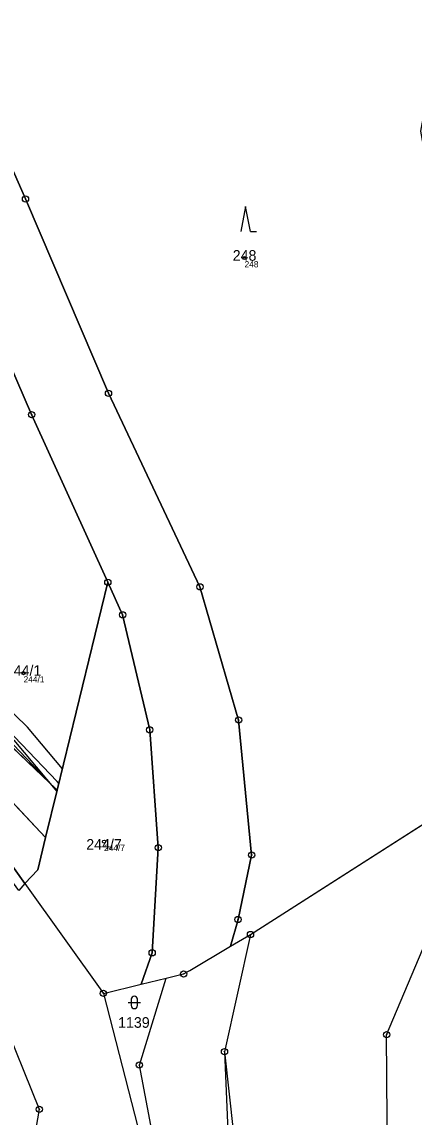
# Model space of a CAD drawing. Extents: x -644096 to -634268, y -1141430 to -1133463.
# Drawn here: x -638741.3 to -638678.6, y -1136781.2 to -1136606 of the extents above; entities that cross this region are included whole.
import ezdxf

# ---------------------------------------------------------------- set-up
doc = ezdxf.new("R2010")
doc.units = 0
for name, color, linetype in [('_CIVIL_CONSTRUCTION', 7, 'Continuous'), ('B_Hranice _3D', 7, 'Continuous'), ('Definiční body', 7, 'Continuous'), ('Polygon ku', 7, 'Continuous'), ('Polygon parcely', 7, 'Continuous'), ('spodek_nasyp', 7, 'Continuous'), ('spodek_zarez', 7, 'Continuous'), ('svrsek_osa_sjezdy', 7, 'Continuous'), ('svrsek_osa_terminal_VRT', 7, 'Continuous'), ('svrsek_osa_VRT', 7, 'Continuous'), ('terminal_VRT', 7, 'Continuous')]:
    doc.layers.add(name, color=color, linetype=linetype)

msp = doc.modelspace()

# ---------------------------------------------------------------- linework, layer by layer
at = {"layer": '_CIVIL_CONSTRUCTION'}
for centre, radius in [((-638740.72, -1136634.3), 0.5), ((-638740.72, -1136634.3), 0.0303), ((-638727.44, -1136665.4), 0.5), ((-638727.44, -1136665.4), 0.0303), ((-638739.74, -1136668.81), 0.5), ((-638739.74, -1136668.81), 0.0303), ((-638727.55, -1136695.65), 0.5), ((-638727.55, -1136695.65), 0.0303), ((-638712.81, -1136696.37), 0.5), ((-638712.81, -1136696.37), 0.0303), ((-638725.18, -1136700.86), 0.5), ((-638725.18, -1136700.86), 0.0303), ((-638706.62, -1136717.7), 0.5), ((-638706.62, -1136717.7), 0.0303), ((-638720.85, -1136719.26), 0.5), ((-638720.85, -1136719.26), 0.0303), ((-638719.48, -1136738.12), 0.5), ((-638719.48, -1136738.12), 0.0303), ((-638704.55, -1136739.3), 0.5), ((-638704.55, -1136739.3), 0.0303), ((-638706.72, -1136749.61), 0.5), ((-638706.72, -1136749.61), 0.0303), ((-638704.72, -1136752.01), 0.5), ((-638704.72, -1136752.01), 0.0303), ((-638720.46, -1136754.94), 0.5), ((-638720.46, -1136754.94), 0.0303), ((-638715.42, -1136758.32), 0.5), ((-638715.42, -1136758.32), 0.0303), ((-638728.26, -1136761.43), 0.5), ((-638728.26, -1136761.43), 0.0303), ((-638682.95, -1136768.04), 0.5), ((-638682.95, -1136768.04), 0.0303), ((-638708.89, -1136770.77), 0.5), ((-638708.89, -1136770.77), 0.0303), ((-638722.49, -1136772.9), 0.5), ((-638722.49, -1136772.9), 0.0303), ((-638738.51, -1136779.97), 0.5), ((-638738.51, -1136779.97), 0.0303)]:
    msp.add_circle(centre, radius, dxfattribs=at)
at = {"layer": 'B_Hranice _3D'}
for points in [[(-638807.49, -1136619.5), (-638810.18, -1136620.83), (-638804.32, -1136632.68), (-638800.67, -1136640.06), (-638792.29, -1136657.78), (-638783.28, -1136675.73), (-638779.77, -1136681.85), (-638774.88, -1136687.85), (-638752.72, -1136711.1), (-638742.59, -1136720.89), (-638735.7, -1136729.11), (-638734.82, -1136725.49), (-638740.39, -1136718.85), (-638750.6, -1136708.98), (-638757.99, -1136701.22), (-638761.37, -1136697.67), (-638770.48, -1136688.12), (-638771.3, -1136688.54), (-638772.75, -1136685.71), (-638777.29, -1136680.15), (-638780.64, -1136674.31), (-638789.59, -1136656.46), (-638797.97, -1136638.76), (-638801.69, -1136631.24)], [(-638735.7, -1136729.11), (-638735.4, -1136727.86), (-638735.67, -1136727.51), (-638747.14, -1136715.55), (-638753.44, -1136710.36), (-638758.63, -1136705.7), (-638763.82, -1136700.56), (-638779.7, -1136688.44), (-638786.24, -1136684.82), (-638790.47, -1136683.03), (-638797.55, -1136675.07), (-638799.86, -1136671.79), (-638798.06, -1136676), (-638791.07, -1136683.87), (-638786.68, -1136685.72), (-638780.24, -1136689.28), (-638764.48, -1136701.32), (-638759.31, -1136706.42), (-638754.1, -1136711.12), (-638747.82, -1136716.29), (-638736.43, -1136728.17)]]:
    msp.add_lwpolyline(points, close=True, dxfattribs=at)
at = {"layer": 'Definiční body'}
for centre in [(-638705.68, -1136643.77), (-638741.03, -1136710.19), (-638728.16, -1136737.16)]:
    msp.add_circle(centre, 0.25, dxfattribs=at)
at = {"layer": 'Polygon ku'}
msp.add_lwpolyline([(-638824.95, -1136587.76), (-638817.58, -1136630.32), (-638817.54, -1136630.53), (-638814.28, -1136638.13), (-638796.01, -1136680.77), (-638791.38, -1136691.58), (-638764.17, -1136711.03), (-638740.8, -1136743.84), (-638728.26, -1136761.43), (-638722.2, -1136759.96), (-638718.2, -1136758.99), (-638715.42, -1136758.32), (-638714.44, -1136757.74), (-638707.91, -1136753.89), (-638704.72, -1136752.01), (-638672.96, -1136731.68)], dxfattribs=at)
at = {"layer": 'Polygon parcely'}
for points in [[(-638753.81, -1136604.57), (-638740.72, -1136634.3), (-638727.44, -1136665.4), (-638712.81, -1136696.37), (-638706.62, -1136717.7), (-638704.55, -1136739.3), (-638706.72, -1136749.61), (-638707.91, -1136753.89), (-638704.72, -1136752.01), (-638672.96, -1136731.68), (-638651.62, -1136718.1), (-638660.07, -1136676.9), (-638672.36, -1136652.1), (-638677.46, -1136623.47), (-638672.98, -1136598.96), (-638678.07, -1136573.58), (-638695.15, -1136536.89), (-638781.03, -1136564.58), (-638767.78, -1136584.74)], [(-638791.38, -1136691.58), (-638769.91, -1136705.26), (-638753.17, -1136719.84), (-638737.5, -1136736.5), (-638735.65, -1136728.9), (-638750.05, -1136715.17), (-638758.19, -1136707.16), (-638765.02, -1136700.76), (-638767.84, -1136698.12), (-638786.47, -1136686.49), (-638796.01, -1136680.77)], [(-638791.38, -1136691.58), (-638764.17, -1136711.03), (-638740.8, -1136743.84), (-638738.76, -1136741.65), (-638737.5, -1136736.5), (-638753.17, -1136719.84), (-638769.91, -1136705.26)], [(-638737.5, -1136736.5), (-638738.76, -1136741.65), (-638740.8, -1136743.84), (-638728.26, -1136761.43), (-638722.2, -1136759.96), (-638720.46, -1136754.94), (-638719.48, -1136738.12), (-638720.85, -1136719.26), (-638725.18, -1136700.86), (-638727.55, -1136695.65), (-638735.65, -1136728.9)]]:
    msp.add_lwpolyline(points, close=True, dxfattribs=at)
for points in [[(-638776.82, -1136591.67), (-638764.7, -1136611.87), (-638753.19, -1136637.75), (-638739.74, -1136668.81), (-638727.55, -1136695.65), (-638725.18, -1136700.86), (-638720.85, -1136719.26), (-638719.48, -1136738.12), (-638720.46, -1136754.94), (-638722.2, -1136759.96), (-638718.2, -1136758.99), (-638715.42, -1136758.32), (-638714.44, -1136757.74), (-638707.91, -1136753.89), (-638706.72, -1136749.61), (-638704.55, -1136739.3), (-638706.62, -1136717.7), (-638712.81, -1136696.37), (-638727.44, -1136665.4), (-638740.72, -1136634.3), (-638753.81, -1136604.57)], [(-638750.05, -1136715.17), (-638735.65, -1136728.9), (-638727.55, -1136695.65), (-638739.74, -1136668.81), (-638753.19, -1136637.75)]]:
    msp.add_lwpolyline(points, dxfattribs=at)
at = {"layer": 'spodek_nasyp'}
msp.add_arc((-642050.26, -1145189.6), 8902.25, 63.41797, 71.234685, dxfattribs=at)
at = {"layer": 'spodek_zarez'}
msp.add_circle((-638683.07, -1137056.85), 1378.08, dxfattribs=at)
at = {"layer": 'svrsek_osa_sjezdy'}
for p, q in [((-638705.5, -1136635.54), (-638706.25, -1136639.54)), ((-638704.75, -1136639.54), (-638705.5, -1136635.54)), ((-638704.75, -1136639.54), (-638703.75, -1136639.54)), ((-638723.82, -1136762.37), (-638723.82, -1136763.37)), ((-638722.82, -1136763.37), (-638722.82, -1136762.37)), ((-638724.32, -1136762.87), (-638722.32, -1136762.87))]:
    msp.add_line(p, q, dxfattribs=at)
for centre, start, end in [((-638723.32, -1136762.37), 0, 180), ((-638723.32, -1136763.37), 180, 359.9879)]:
    msp.add_arc(centre, 0.5, start, end, dxfattribs=at)
at = {"layer": 'svrsek_osa_terminal_VRT'}
msp.add_arc((-642050.26, -1145189.6), 8802.25, 41.413152, 75.317049, dxfattribs=at)
at = {"layer": 'terminal_VRT'}
for p, q in [((-638735.65, -1136728.9), (-638727.55, -1136695.65)), ((-638750.05, -1136715.17), (-638735.65, -1136728.9)), ((-638737.5, -1136736.5), (-638753.17, -1136719.84)), ((-638735.65, -1136728.9), (-638737.5, -1136736.5)), ((-638704.72, -1136752.01), (-638672.96, -1136731.68)), ((-638704.72, -1136752.01), (-638672.96, -1136731.68)), ((-638737.5, -1136736.5), (-638738.76, -1136741.65)), ((-638738.76, -1136741.65), (-638740.8, -1136743.84)), ((-638740.8, -1136743.84), (-638728.26, -1136761.43)), ((-638740.8, -1136743.84), (-638728.26, -1136761.43)), ((-638704.72, -1136752.01), (-638708.89, -1136770.77)), ((-638707.91, -1136753.89), (-638704.72, -1136752.01)), ((-638707.91, -1136753.89), (-638704.72, -1136752.01)), ((-638722.2, -1136759.96), (-638718.2, -1136758.99)), ((-638722.2, -1136759.96), (-638718.2, -1136758.99)), ((-638728.26, -1136761.43), (-638722.2, -1136759.96)), ((-638728.26, -1136761.43), (-638722.2, -1136759.96))]:
    msp.add_line(p, q, dxfattribs=at)
for points in [[(-638781.03, -1136564.58), (-638767.78, -1136584.74), (-638753.81, -1136604.57), (-638740.72, -1136634.3), (-638727.44, -1136665.4), (-638712.81, -1136696.37), (-638706.62, -1136717.7), (-638704.55, -1136739.3), (-638706.72, -1136749.61), (-638707.91, -1136753.89)], [(-638740.8, -1136743.84), (-638741.76, -1136744.94), (-638754.1, -1136728.05), (-638773.8, -1136709.79), (-638792.45, -1136697.86), (-638808.87, -1136690.11), (-638824.11, -1136683.67), (-638847.17, -1136675.72), (-638857.08, -1136671.47), (-638874.02, -1136661.31), (-638875.56, -1136659.84), (-638880.72, -1136659.18), (-638888.38, -1136660.02), (-638893.6, -1136656.2), (-638898.75, -1136647.27), (-638905.64, -1136630.9), (-638908.38, -1136622.01), (-638909.35, -1136617.77), (-638921.05, -1136593.65)], [(-638727.55, -1136695.65), (-638739.74, -1136668.81), (-638753.19, -1136637.75), (-638764.7, -1136611.87)], [(-638740.8, -1136743.84), (-638764.17, -1136711.03), (-638791.38, -1136691.58)], [(-638740.8, -1136743.84), (-638764.17, -1136711.03), (-638791.38, -1136691.58)], [(-638727.55, -1136695.65), (-638725.18, -1136700.86), (-638720.85, -1136719.26), (-638719.48, -1136738.12), (-638720.46, -1136754.94), (-638722.2, -1136759.96)], [(-638586.45, -1136805.99), (-638599.34, -1136832.67), (-638611.39, -1136844.53), (-638626.56, -1136849.99), (-638659, -1136839.71), (-638669.85, -1136830.17), (-638677.28, -1136819.27), (-638682.71, -1136802.01), (-638682.95, -1136768.04), (-638673.73, -1136746.23), (-638666.45, -1136736.56), (-638651.62, -1136718.1)], [(-638750.36, -1136754.19), (-638744.75, -1136764.46), (-638738.51, -1136779.97), (-638740.86, -1136793.56)], [(-638718.2, -1136758.99), (-638715.42, -1136758.32), (-638714.44, -1136757.74), (-638707.91, -1136753.89)], [(-638718.2, -1136758.99), (-638715.42, -1136758.32), (-638714.44, -1136757.74), (-638707.91, -1136753.89)], [(-638716.67, -1136803.71), (-638722.49, -1136772.9), (-638718.2, -1136758.99)], [(-638728.26, -1136761.43), (-638722.26, -1136784.69), (-638716.67, -1136803.71)], [(-638708.89, -1136770.77), (-638707.93, -1136793.56), (-638693.44, -1136825.2)], [(-638708.89, -1136770.77), (-638706.07, -1136796.43), (-638693.44, -1136825.2)]]:
    msp.add_lwpolyline(points, dxfattribs=at)

# ---------------------------------------------------------------- texts
at = {"layer": 'Definiční body'}
for s, p in [('248', (-638705.68, -1136645.26)), ('244/1', (-638741.03, -1136711.68)), ('244/7', (-638728.16, -1136738.65))]:
    msp.add_text(s, height=1, dxfattribs=at).set_placement(p)
at = {"layer": 'svrsek_osa_VRT'}
for s, p in [('248', (-638707.57, -1136644.2)), ('244/1', (-638743.87, -1136710.61)), ('244/7', (-638731, -1136738.44)), ('1139', (-638725.91, -1136766.93))]:
    msp.add_text(s, height=1.7, dxfattribs=at).set_placement(p)

doc.saveas('drawing.dxf')
